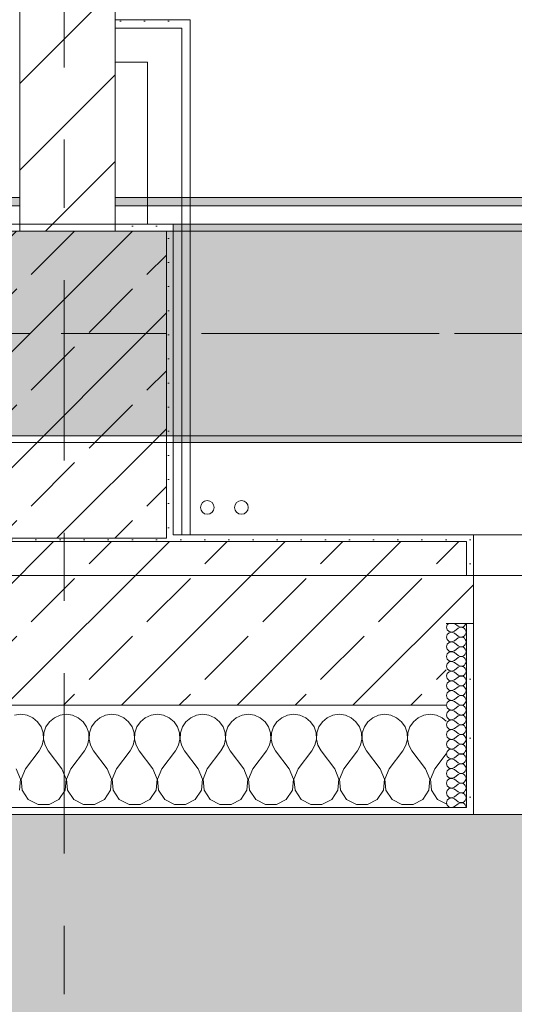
# Model space of a CAD drawing. Header units: metres. Extents: x -3.6 to 84.5, y -11 to 16.8.
# Tile 311 of 361: x 58.1 to 58.8, y -0.4 to 1. Entities that reach past the tile are written whole.
import ezdxf

# ---------------------------------------------------------------- set-up
doc = ezdxf.new("R2010")
doc.units = ezdxf.units.M
doc.header["$MEASUREMENT"] = 0
for name, pattern in [('Achse', [0.2, 0.1, -0.05, 0, -0.05]), ('Strichlinie doppelt', [0.546806, 0.264583, -0.105833, 0.070556, -0.105833]), ('Wipeout_Contour', [1, 0, -1])]:
    doc.linetypes.add(name, pattern=pattern)
for name, color, linetype in [('302 - Elemente.Schraffur', 7, 'Continuous'), ('451 - Universal.Achsen Raster', 7, 'Continuous'), ('604 - Struktur.Wand Aussen', 7, 'Continuous'), ('605 - Struktur.Wand Innen', 7, 'Continuous'), ('607 - Struktur.Stütze', 7, 'Continuous'), ('608 - Struktur.Träger', 7, 'Continuous'), ('801 - HKLSE.Heizung_ Klima_ Lüftung', 7, 'Continuous'), ('Neubau_606 - Struktur.Wand Innen Ausbau', 7, 'Continuous'), ('Neubau_653 - Abdeckung.TB Verkofferung', 7, 'Continuous')]:
    doc.layers.add(name, color=color, linetype=linetype)
pattern_1 = [(45, (0, 0), (-0.01767767, 0.01767767), [0, -0.025])]
pattern_2 = [(45, (0, 0), (-0.08485281, 0.08485281), []), (45, (-0.04243, 0.04243), (-0.08485281, 0.08485281), [0.09, -0.03])]
pattern_3 = [(0, (0, 0), (0, 0.08660254), [0, -0.05]), (0, (0.025, 0.0433), (0, 0.08660254), [0, -0.05])]

# ---------------------------------------------------------------- blocks, each defined once
blk = doc.blocks.new('*X90')
at = {"layer": '604 - Struktur.Wand Aussen', "color": 7, "linetype": 'Continuous', "lineweight": 5}
for p, q in [((58.0667, -0.0083), (58.0576, -0.0096)), ((58.0758, -0.0096), (58.0667, -0.0083)), ((58.0842, -0.0133), (58.0758, -0.0096)), ((58.0913, -0.0192), (58.0842, -0.0133)), ((58.1158, -0.0133), (58.1087, -0.0192)), ((58.1242, -0.0096), (58.1158, -0.0133)), ((58.1333, -0.0083), (58.1242, -0.0096)), ((58.1424, -0.0096), (58.1333, -0.0083)), ((58.1509, -0.0133), (58.1424, -0.0096)), ((58.1579, -0.0192), (58.1509, -0.0133)), ((58.1825, -0.0133), (58.1754, -0.0192)), ((58.1909, -0.0096), (58.1825, -0.0133)), ((58.2, -0.0083), (58.1909, -0.0096)), ((58.2091, -0.0096), (58.2, -0.0083)), ((58.2175, -0.0133), (58.2091, -0.0096)), ((58.2246, -0.0192), (58.2175, -0.0133)), ((58.2491, -0.0133), (58.2421, -0.0192)), ((58.2576, -0.0096), (58.2491, -0.0133)), ((58.2667, -0.0083), (58.2576, -0.0096)), ((58.2758, -0.0096), (58.2667, -0.0083)), ((58.2842, -0.0133), (58.2758, -0.0096)), ((58.2913, -0.0192), (58.2842, -0.0133)), ((58.3158, -0.0133), (58.3087, -0.0192)), ((58.3242, -0.0096), (58.3158, -0.0133)), ((58.3333, -0.0083), (58.3242, -0.0096)), ((58.3424, -0.0096), (58.3333, -0.0083)), ((58.3509, -0.0133), (58.3424, -0.0096)), ((58.3579, -0.0192), (58.3509, -0.0133)), ((58.3825, -0.0133), (58.3754, -0.0192)), ((58.3909, -0.0096), (58.3825, -0.0133)), ((58.4, -0.0083), (58.3909, -0.0096)), ((58.4091, -0.0096), (58.4, -0.0083)), ((58.4175, -0.0133), (58.4091, -0.0096)), ((58.4246, -0.0192), (58.4175, -0.0133)), ((58.4491, -0.0133), (58.4421, -0.0192)), ((58.4576, -0.0096), (58.4491, -0.0133)), ((58.4667, -0.0083), (58.4576, -0.0096)), ((58.4758, -0.0096), (58.4667, -0.0083)), ((58.4842, -0.0133), (58.4758, -0.0096)), ((58.4913, -0.0192), (58.4842, -0.0133)), ((58.5158, -0.0133), (58.5087, -0.0192)), ((58.5242, -0.0096), (58.5158, -0.0133)), ((58.5333, -0.0083), (58.5242, -0.0096)), ((58.5424, -0.0096), (58.5333, -0.0083)), ((58.5509, -0.0133), (58.5424, -0.0096)), ((58.5579, -0.0192), (58.5509, -0.0133)), ((58.5825, -0.0133), (58.5754, -0.0192)), ((58.5909, -0.0096), (58.5825, -0.0133)), ((58.6, -0.0083), (58.5909, -0.0096)), ((58.6091, -0.0096), (58.6, -0.0083)), ((58.6175, -0.0133), (58.6091, -0.0096)), ((58.6246, -0.0192), (58.6175, -0.0133)), ((58.6491, -0.0133), (58.6421, -0.0192)), ((58.6576, -0.0096), (58.6491, -0.0133)), ((58.6667, -0.0083), (58.6576, -0.0096)), ((58.6758, -0.0096), (58.6667, -0.0083)), ((58.6842, -0.0133), (58.6758, -0.0096)), ((58.69, -0.0181), (58.6842, -0.0133)), ((58.0965, -0.0268), (58.0913, -0.0192)), ((58.0994, -0.0355), (58.0965, -0.0268)), ((58.1035, -0.0268), (58.1006, -0.0355)), ((58.1087, -0.0192), (58.1035, -0.0268)), ((58.1631, -0.0268), (58.1579, -0.0192)), ((58.1661, -0.0355), (58.1631, -0.0268)), ((58.1702, -0.0268), (58.1672, -0.0355)), ((58.1754, -0.0192), (58.1702, -0.0268)), ((58.2298, -0.0268), (58.2246, -0.0192)), ((58.2328, -0.0355), (58.2298, -0.0268)), ((58.2369, -0.0268), (58.2339, -0.0355)), ((58.2421, -0.0192), (58.2369, -0.0268)), ((58.2965, -0.0268), (58.2913, -0.0192)), ((58.2994, -0.0355), (58.2965, -0.0268)), ((58.3035, -0.0268), (58.3006, -0.0355)), ((58.3087, -0.0192), (58.3035, -0.0268)), ((58.3631, -0.0268), (58.3579, -0.0192)), ((58.3661, -0.0355), (58.3631, -0.0268)), ((58.3702, -0.0268), (58.3672, -0.0355)), ((58.3754, -0.0192), (58.3702, -0.0268)), ((58.4298, -0.0268), (58.4246, -0.0192)), ((58.4328, -0.0355), (58.4298, -0.0268)), ((58.4369, -0.0268), (58.4339, -0.0355)), ((58.4421, -0.0192), (58.4369, -0.0268)), ((58.4965, -0.0268), (58.4913, -0.0192)), ((58.4994, -0.0355), (58.4965, -0.0268)), ((58.5035, -0.0268), (58.5006, -0.0355)), ((58.5087, -0.0192), (58.5035, -0.0268)), ((58.5631, -0.0268), (58.5579, -0.0192)), ((58.5661, -0.0355), (58.5631, -0.0268)), ((58.5702, -0.0268), (58.5672, -0.0355)), ((58.5754, -0.0192), (58.5702, -0.0268)), ((58.6298, -0.0268), (58.6246, -0.0192)), ((58.6328, -0.0355), (58.6298, -0.0268)), ((58.6369, -0.0268), (58.6339, -0.0355)), ((58.6421, -0.0192), (58.6369, -0.0268)), ((58.0999, -0.0447), (58.0994, -0.0355)), ((58.1006, -0.0355), (58.1001, -0.0447)), ((58.1665, -0.0447), (58.1661, -0.0355)), ((58.1672, -0.0355), (58.1668, -0.0447)), ((58.2332, -0.0447), (58.2328, -0.0355)), ((58.2339, -0.0355), (58.2335, -0.0447)), ((58.2999, -0.0447), (58.2994, -0.0355)), ((58.3006, -0.0355), (58.3001, -0.0447)), ((58.3665, -0.0447), (58.3661, -0.0355)), ((58.3672, -0.0355), (58.3668, -0.0447)), ((58.4332, -0.0447), (58.4328, -0.0355)), ((58.4339, -0.0355), (58.4335, -0.0447)), ((58.4999, -0.0447), (58.4994, -0.0355)), ((58.5006, -0.0355), (58.5001, -0.0447)), ((58.5665, -0.0447), (58.5661, -0.0355)), ((58.5672, -0.0355), (58.5668, -0.0447)), ((58.6332, -0.0447), (58.6328, -0.0355)), ((58.6339, -0.0355), (58.6335, -0.0447)), ((58.0933, -0.0617), (58.0978, -0.0536)), ((58.0978, -0.0536), (58.0999, -0.0447)), ((58.1001, -0.0447), (58.1022, -0.0536)), ((58.1022, -0.0536), (58.1067, -0.0617)), ((58.16, -0.0617), (58.1645, -0.0536)), ((58.1645, -0.0536), (58.1665, -0.0447)), ((58.1668, -0.0447), (58.1689, -0.0536)), ((58.1689, -0.0536), (58.1733, -0.0617)), ((58.2267, -0.0617), (58.2311, -0.0536)), ((58.2311, -0.0536), (58.2332, -0.0447)), ((58.2335, -0.0447), (58.2355, -0.0536)), ((58.2355, -0.0536), (58.24, -0.0617)), ((58.2933, -0.0617), (58.2978, -0.0536)), ((58.2978, -0.0536), (58.2999, -0.0447)), ((58.3001, -0.0447), (58.3022, -0.0536)), ((58.3022, -0.0536), (58.3067, -0.0617)), ((58.36, -0.0617), (58.3645, -0.0536)), ((58.3645, -0.0536), (58.3665, -0.0447)), ((58.3668, -0.0447), (58.3689, -0.0536)), ((58.3689, -0.0536), (58.3733, -0.0617)), ((58.4267, -0.0617), (58.4311, -0.0536)), ((58.4311, -0.0536), (58.4332, -0.0447)), ((58.4335, -0.0447), (58.4355, -0.0536)), ((58.4355, -0.0536), (58.44, -0.0617)), ((58.4933, -0.0617), (58.4978, -0.0536)), ((58.4978, -0.0536), (58.4999, -0.0447)), ((58.5001, -0.0447), (58.5022, -0.0536)), ((58.5022, -0.0536), (58.5067, -0.0617)), ((58.56, -0.0617), (58.5645, -0.0536)), ((58.5645, -0.0536), (58.5665, -0.0447)), ((58.5668, -0.0447), (58.5689, -0.0536)), ((58.5689, -0.0536), (58.5733, -0.0617)), ((58.6267, -0.0617), (58.6311, -0.0536)), ((58.6311, -0.0536), (58.6332, -0.0447)), ((58.6335, -0.0447), (58.6355, -0.0536)), ((58.6355, -0.0536), (58.64, -0.0617)), ((58.0733, -0.0883), (58.0933, -0.0617)), ((58.1267, -0.0883), (58.1067, -0.0617)), ((58.14, -0.0883), (58.16, -0.0617)), ((58.1933, -0.0883), (58.1733, -0.0617)), ((58.2067, -0.0883), (58.2267, -0.0617)), ((58.26, -0.0883), (58.24, -0.0617)), ((58.2733, -0.0883), (58.2933, -0.0617)), ((58.3267, -0.0883), (58.3067, -0.0617)), ((58.34, -0.0883), (58.36, -0.0617)), ((58.3933, -0.0883), (58.3733, -0.0617)), ((58.4067, -0.0883), (58.4267, -0.0617)), ((58.46, -0.0883), (58.44, -0.0617)), ((58.4733, -0.0883), (58.4933, -0.0617)), ((58.5267, -0.0883), (58.5067, -0.0617)), ((58.54, -0.0883), (58.56, -0.0617)), ((58.5933, -0.0883), (58.5733, -0.0617)), ((58.6067, -0.0883), (58.6267, -0.0617)), ((58.66, -0.0883), (58.64, -0.0617)), ((58.6733, -0.0883), (58.69, -0.0661)), ((58.0663, -0.1033), (58.06, -0.0883)), ((58.0733, -0.0883), (58.067, -0.1033)), ((58.133, -0.1033), (58.1267, -0.0883)), ((58.14, -0.0883), (58.1337, -0.1033)), ((58.1996, -0.1033), (58.1933, -0.0883)), ((58.2067, -0.0883), (58.2004, -0.1033)), ((58.2663, -0.1033), (58.26, -0.0883)), ((58.2733, -0.0883), (58.267, -0.1033)), ((58.333, -0.1033), (58.3267, -0.0883)), ((58.34, -0.0883), (58.3337, -0.1033)), ((58.3996, -0.1033), (58.3933, -0.0883)), ((58.4067, -0.0883), (58.4004, -0.1033)), ((58.4663, -0.1033), (58.46, -0.0883)), ((58.4733, -0.0883), (58.467, -0.1033)), ((58.533, -0.1033), (58.5267, -0.0883)), ((58.54, -0.0883), (58.5337, -0.1033)), ((58.5996, -0.1033), (58.5933, -0.0883)), ((58.6067, -0.0883), (58.6004, -0.1033)), ((58.6663, -0.1033), (58.66, -0.0883)), ((58.6733, -0.0883), (58.667, -0.1033)), ((58.0648, -0.1195), (58.0663, -0.1033)), ((58.067, -0.1033), (58.0686, -0.1195)), ((58.1314, -0.1195), (58.133, -0.1033)), ((58.1337, -0.1033), (58.1352, -0.1195)), ((58.1981, -0.1195), (58.1996, -0.1033)), ((58.2004, -0.1033), (58.2019, -0.1195)), ((58.2648, -0.1195), (58.2663, -0.1033)), ((58.267, -0.1033), (58.2686, -0.1195)), ((58.3314, -0.1195), (58.333, -0.1033)), ((58.3337, -0.1033), (58.3352, -0.1195)), ((58.3981, -0.1195), (58.3996, -0.1033)), ((58.4004, -0.1033), (58.4019, -0.1195)), ((58.4648, -0.1195), (58.4663, -0.1033)), ((58.467, -0.1033), (58.4686, -0.1195)), ((58.5314, -0.1195), (58.533, -0.1033)), ((58.5337, -0.1033), (58.5352, -0.1195)), ((58.5981, -0.1195), (58.5996, -0.1033)), ((58.6004, -0.1033), (58.6019, -0.1195)), ((58.6648, -0.1195), (58.6663, -0.1033)), ((58.667, -0.1033), (58.6686, -0.1195)), ((58.0686, -0.1195), (58.0776, -0.133)), ((58.1224, -0.133), (58.1314, -0.1195)), ((58.1352, -0.1195), (58.1442, -0.133)), ((58.1891, -0.133), (58.1981, -0.1195)), ((58.2019, -0.1195), (58.2109, -0.133)), ((58.2558, -0.133), (58.2648, -0.1195)), ((58.2686, -0.1195), (58.2776, -0.133)), ((58.3224, -0.133), (58.3314, -0.1195)), ((58.3352, -0.1195), (58.3442, -0.133)), ((58.3891, -0.133), (58.3981, -0.1195)), ((58.4019, -0.1195), (58.4109, -0.133)), ((58.4558, -0.133), (58.4648, -0.1195)), ((58.4686, -0.1195), (58.4776, -0.133)), ((58.5224, -0.133), (58.5314, -0.1195)), ((58.5352, -0.1195), (58.5442, -0.133)), ((58.5891, -0.133), (58.5981, -0.1195)), ((58.6019, -0.1195), (58.6109, -0.133)), ((58.6558, -0.133), (58.6648, -0.1195)), ((58.6686, -0.1195), (58.6776, -0.133)), ((58.0776, -0.133), (58.0919, -0.1407)), ((58.0919, -0.1407), (58.1081, -0.1407)), ((58.1081, -0.1407), (58.1224, -0.133)), ((58.1442, -0.133), (58.1585, -0.1407)), ((58.1585, -0.1407), (58.1748, -0.1407)), ((58.1748, -0.1407), (58.1891, -0.133)), ((58.2109, -0.133), (58.2252, -0.1407)), ((58.2252, -0.1407), (58.2415, -0.1407)), ((58.2415, -0.1407), (58.2558, -0.133)), ((58.2776, -0.133), (58.2919, -0.1407)), ((58.2919, -0.1407), (58.3081, -0.1407)), ((58.3081, -0.1407), (58.3224, -0.133)), ((58.3442, -0.133), (58.3585, -0.1407)), ((58.3585, -0.1407), (58.3748, -0.1407)), ((58.3748, -0.1407), (58.3891, -0.133)), ((58.4109, -0.133), (58.4252, -0.1407)), ((58.4252, -0.1407), (58.4415, -0.1407)), ((58.4415, -0.1407), (58.4558, -0.133)), ((58.4776, -0.133), (58.4919, -0.1407)), ((58.4919, -0.1407), (58.5081, -0.1407)), ((58.5081, -0.1407), (58.5224, -0.133)), ((58.5442, -0.133), (58.5585, -0.1407)), ((58.5585, -0.1407), (58.5748, -0.1407)), ((58.5748, -0.1407), (58.5891, -0.133)), ((58.6109, -0.133), (58.6252, -0.1407)), ((58.6252, -0.1407), (58.6415, -0.1407)), ((58.6415, -0.1407), (58.6558, -0.133)), ((58.6776, -0.133), (58.69, -0.1397))]:
    blk.add_line(p, q, dxfattribs=at)
blk = doc.blocks.new('*X117')
at = {"layer": '604 - Struktur.Wand Aussen', "color": 7, "linetype": 'Continuous', "lineweight": 5}
for p, q in [((58.6918, 0.123), (58.6907, 0.1193)), ((58.6907, 0.1193), (58.6918, 0.1155)), ((58.6939, 0.125), (58.6918, 0.123)), ((58.6918, 0.1155), (58.6947, 0.1129)), ((58.7021, 0.125), (58.7079, 0.1207)), ((58.7021, 0.1136), (58.7079, 0.1179)), ((58.7079, 0.1207), (58.7096, 0.1198)), ((58.7096, 0.1188), (58.7079, 0.1179)), ((58.7096, 0.1198), (58.7115, 0.1193)), ((58.7115, 0.1193), (58.7096, 0.1188)), ((58.7115, 0.1193), (58.7135, 0.1194)), ((58.7135, 0.1192), (58.7115, 0.1193)), ((58.7135, 0.1194), (58.7153, 0.12)), ((58.7153, 0.1185), (58.7135, 0.1192)), ((58.7153, 0.12), (58.717, 0.1212)), ((58.717, 0.1174), (58.7153, 0.1185)), ((58.717, 0.1212), (58.7182, 0.1227)), ((58.7182, 0.1159), (58.717, 0.1174)), ((58.7182, 0.1227), (58.719, 0.1245)), ((58.719, 0.1141), (58.7182, 0.1159)), ((58.719, 0.1245), (58.7191, 0.125)), ((58.6918, 0.1088), (58.6907, 0.105)), ((58.6907, 0.105), (58.6918, 0.1012)), ((58.6947, 0.1114), (58.6918, 0.1088)), ((58.6918, 0.1012), (58.6947, 0.0986)), ((58.6947, 0.1129), (58.6985, 0.1122)), ((58.6985, 0.1121), (58.6947, 0.1114)), ((58.6985, 0.1122), (58.7021, 0.1136)), ((58.7021, 0.1107), (58.6985, 0.1121)), ((58.7021, 0.1107), (58.7079, 0.1064)), ((58.7021, 0.0993), (58.7079, 0.1036)), ((58.7079, 0.1064), (58.7096, 0.1055)), ((58.7096, 0.1045), (58.7079, 0.1036)), ((58.7096, 0.1055), (58.7115, 0.105)), ((58.7115, 0.105), (58.7096, 0.1045)), ((58.7115, 0.105), (58.7135, 0.1051)), ((58.7135, 0.1049), (58.7115, 0.105)), ((58.7135, 0.1051), (58.7153, 0.1058)), ((58.7153, 0.1042), (58.7135, 0.1049)), ((58.7153, 0.1058), (58.717, 0.1069)), ((58.717, 0.1031), (58.7153, 0.1042)), ((58.717, 0.1069), (58.7182, 0.1084)), ((58.7182, 0.1016), (58.717, 0.1031)), ((58.7182, 0.1084), (58.719, 0.1102)), ((58.719, 0.0998), (58.7182, 0.1016)), ((58.7193, 0.1121), (58.719, 0.1141)), ((58.719, 0.1102), (58.7193, 0.1121)), ((58.6918, 0.0945), (58.6907, 0.0907)), ((58.6907, 0.0907), (58.6918, 0.087)), ((58.6947, 0.0971), (58.6918, 0.0945)), ((58.6918, 0.087), (58.6947, 0.0843)), ((58.6947, 0.0986), (58.6985, 0.0979)), ((58.6985, 0.0978), (58.6947, 0.0971)), ((58.6985, 0.0979), (58.7021, 0.0993)), ((58.7021, 0.0964), (58.6985, 0.0978)), ((58.7021, 0.0964), (58.7079, 0.0921)), ((58.7021, 0.085), (58.7079, 0.0893)), ((58.7079, 0.0921), (58.7096, 0.0912)), ((58.7096, 0.0902), (58.7079, 0.0893)), ((58.7096, 0.0912), (58.7115, 0.0907)), ((58.7115, 0.0907), (58.7096, 0.0902)), ((58.7115, 0.0907), (58.7135, 0.0908)), ((58.7135, 0.0906), (58.7115, 0.0907)), ((58.7135, 0.0908), (58.7153, 0.0915)), ((58.7153, 0.09), (58.7135, 0.0906)), ((58.7153, 0.0915), (58.717, 0.0926)), ((58.717, 0.0888), (58.7153, 0.09)), ((58.717, 0.0926), (58.7182, 0.0941)), ((58.7182, 0.0873), (58.717, 0.0888)), ((58.7182, 0.0941), (58.719, 0.0959)), ((58.719, 0.0855), (58.7182, 0.0873)), ((58.7193, 0.0979), (58.719, 0.0998)), ((58.719, 0.0959), (58.7193, 0.0979)), ((58.6918, 0.0802), (58.6907, 0.0764)), ((58.6907, 0.0764), (58.6918, 0.0727)), ((58.6947, 0.0828), (58.6918, 0.0802)), ((58.6918, 0.0727), (58.6947, 0.07)), ((58.6947, 0.0843), (58.6985, 0.0836)), ((58.6985, 0.0835), (58.6947, 0.0828)), ((58.6985, 0.0836), (58.7021, 0.085)), ((58.7021, 0.0821), (58.6985, 0.0835)), ((58.7021, 0.0821), (58.7079, 0.0779)), ((58.7021, 0.0707), (58.7079, 0.075)), ((58.7079, 0.0779), (58.7096, 0.0769)), ((58.7096, 0.076), (58.7079, 0.075)), ((58.7096, 0.0769), (58.7115, 0.0765)), ((58.7115, 0.0764), (58.7096, 0.076)), ((58.7115, 0.0765), (58.7135, 0.0766)), ((58.7135, 0.0763), (58.7115, 0.0764)), ((58.7135, 0.0766), (58.7153, 0.0772)), ((58.7153, 0.0757), (58.7135, 0.0763)), ((58.7153, 0.0772), (58.717, 0.0783)), ((58.717, 0.0746), (58.7153, 0.0757)), ((58.717, 0.0783), (58.7182, 0.0798)), ((58.7182, 0.073), (58.717, 0.0746)), ((58.7182, 0.0798), (58.719, 0.0816)), ((58.719, 0.0712), (58.7182, 0.073)), ((58.7193, 0.0836), (58.719, 0.0855)), ((58.719, 0.0816), (58.7193, 0.0836)), ((58.6918, 0.0659), (58.6907, 0.0621)), ((58.6907, 0.0621), (58.6918, 0.0584)), ((58.6947, 0.0685), (58.6918, 0.0659)), ((58.6918, 0.0584), (58.6947, 0.0558)), ((58.6947, 0.07), (58.6985, 0.0693)), ((58.6985, 0.0693), (58.6947, 0.0685)), ((58.6985, 0.0693), (58.7021, 0.0707)), ((58.7021, 0.0679), (58.6985, 0.0693)), ((58.7021, 0.0679), (58.7079, 0.0636)), ((58.7021, 0.0564), (58.7079, 0.0607)), ((58.7079, 0.0636), (58.7096, 0.0626)), ((58.7096, 0.0617), (58.7079, 0.0607)), ((58.7096, 0.0626), (58.7115, 0.0622)), ((58.7115, 0.0621), (58.7096, 0.0617)), ((58.7115, 0.0622), (58.7135, 0.0623)), ((58.7135, 0.062), (58.7115, 0.0621)), ((58.7135, 0.0623), (58.7153, 0.0629)), ((58.7153, 0.0614), (58.7135, 0.062)), ((58.7153, 0.0629), (58.717, 0.064)), ((58.717, 0.0603), (58.7153, 0.0614)), ((58.717, 0.064), (58.7182, 0.0655)), ((58.7182, 0.0588), (58.717, 0.0603)), ((58.7182, 0.0655), (58.719, 0.0673)), ((58.719, 0.057), (58.7182, 0.0588)), ((58.7193, 0.0693), (58.719, 0.0712)), ((58.719, 0.0673), (58.7193, 0.0693)), ((58.6918, 0.0516), (58.6907, 0.0479)), ((58.6907, 0.0479), (58.6918, 0.0441)), ((58.6947, 0.0542), (58.6918, 0.0516)), ((58.6918, 0.0441), (58.6947, 0.0415)), ((58.6947, 0.0558), (58.6985, 0.055)), ((58.6985, 0.055), (58.6947, 0.0542)), ((58.6985, 0.055), (58.7021, 0.0564)), ((58.7021, 0.0536), (58.6985, 0.055)), ((58.7021, 0.0536), (58.7079, 0.0493)), ((58.7021, 0.0421), (58.7079, 0.0464)), ((58.7079, 0.0493), (58.7096, 0.0483)), ((58.7096, 0.0474), (58.7079, 0.0464)), ((58.7096, 0.0483), (58.7115, 0.0479)), ((58.7115, 0.0478), (58.7096, 0.0474)), ((58.7115, 0.0479), (58.7135, 0.048)), ((58.7135, 0.0477), (58.7115, 0.0478)), ((58.7135, 0.048), (58.7153, 0.0486)), ((58.7153, 0.0471), (58.7135, 0.0477)), ((58.7153, 0.0486), (58.717, 0.0497)), ((58.717, 0.046), (58.7153, 0.0471)), ((58.717, 0.0497), (58.7182, 0.0512)), ((58.7182, 0.0445), (58.717, 0.046)), ((58.7182, 0.0512), (58.719, 0.053)), ((58.719, 0.0427), (58.7182, 0.0445)), ((58.7193, 0.055), (58.719, 0.057)), ((58.719, 0.053), (58.7193, 0.055)), ((58.6918, 0.0373), (58.6907, 0.0336)), ((58.6907, 0.0336), (58.6918, 0.0298)), ((58.6947, 0.04), (58.6918, 0.0373)), ((58.6918, 0.0298), (58.6947, 0.0272)), ((58.6947, 0.0415), (58.6985, 0.0407)), ((58.6985, 0.0407), (58.6947, 0.04)), ((58.6985, 0.0407), (58.7021, 0.0421)), ((58.7021, 0.0393), (58.6985, 0.0407)), ((58.7021, 0.0393), (58.7079, 0.035)), ((58.7021, 0.0279), (58.7079, 0.0321)), ((58.7079, 0.035), (58.7096, 0.034)), ((58.7096, 0.0331), (58.7079, 0.0321)), ((58.7096, 0.034), (58.7115, 0.0336)), ((58.7115, 0.0335), (58.7096, 0.0331)), ((58.7115, 0.0336), (58.7135, 0.0337)), ((58.7135, 0.0334), (58.7115, 0.0335)), ((58.7135, 0.0337), (58.7153, 0.0343)), ((58.7153, 0.0328), (58.7135, 0.0334)), ((58.7153, 0.0343), (58.717, 0.0354)), ((58.717, 0.0317), (58.7153, 0.0328)), ((58.717, 0.0354), (58.7182, 0.037)), ((58.7182, 0.0302), (58.717, 0.0317)), ((58.7182, 0.037), (58.719, 0.0388)), ((58.719, 0.0284), (58.7182, 0.0302)), ((58.7193, 0.0407), (58.719, 0.0427)), ((58.719, 0.0388), (58.7193, 0.0407)), ((58.6918, 0.023), (58.6907, 0.0193)), ((58.6907, 0.0193), (58.6918, 0.0155)), ((58.6947, 0.0257), (58.6918, 0.023)), ((58.6918, 0.0155), (58.6947, 0.0129)), ((58.6947, 0.0272), (58.6985, 0.0265)), ((58.6985, 0.0264), (58.6947, 0.0257)), ((58.6985, 0.0265), (58.7021, 0.0279)), ((58.7021, 0.025), (58.6985, 0.0264)), ((58.7021, 0.025), (58.7079, 0.0207)), ((58.7021, 0.0136), (58.7079, 0.0179)), ((58.7079, 0.0207), (58.7096, 0.0198)), ((58.7096, 0.0188), (58.7079, 0.0179)), ((58.7096, 0.0198), (58.7115, 0.0193)), ((58.7115, 0.0193), (58.7096, 0.0188)), ((58.7115, 0.0193), (58.7135, 0.0194)), ((58.7135, 0.0192), (58.7115, 0.0193)), ((58.7135, 0.0194), (58.7153, 0.02)), ((58.7153, 0.0185), (58.7135, 0.0192)), ((58.7153, 0.02), (58.717, 0.0212)), ((58.717, 0.0174), (58.7153, 0.0185)), ((58.717, 0.0212), (58.7182, 0.0227)), ((58.7182, 0.0159), (58.717, 0.0174)), ((58.7182, 0.0227), (58.719, 0.0245)), ((58.719, 0.0141), (58.7182, 0.0159)), ((58.7193, 0.0264), (58.719, 0.0284)), ((58.719, 0.0245), (58.7193, 0.0264)), ((58.6918, 0.0088), (58.6907, 0.005)), ((58.6907, 0.005), (58.6918, 0.0012)), ((58.6947, 0.0114), (58.6918, 0.0088)), ((58.6918, 0.0012), (58.6947, -0.0014)), ((58.6947, 0.0129), (58.6985, 0.0122)), ((58.6985, 0.0121), (58.6947, 0.0114)), ((58.6985, 0.0122), (58.7021, 0.0136)), ((58.7021, 0.0107), (58.6985, 0.0121)), ((58.7021, 0.0107), (58.7079, 0.0064)), ((58.7021, -0.0007), (58.7079, 0.0036)), ((58.7079, 0.0064), (58.7096, 0.0055)), ((58.7096, 0.0045), (58.7079, 0.0036)), ((58.7096, 0.0055), (58.7115, 0.005)), ((58.7115, 0.005), (58.7096, 0.0045)), ((58.7115, 0.005), (58.7135, 0.0051)), ((58.7135, 0.0049), (58.7115, 0.005)), ((58.7135, 0.0051), (58.7153, 0.0058)), ((58.7153, 0.0042), (58.7135, 0.0049)), ((58.7153, 0.0058), (58.717, 0.0069)), ((58.717, 0.0031), (58.7153, 0.0042)), ((58.717, 0.0069), (58.7182, 0.0084)), ((58.7182, 0.0016), (58.717, 0.0031)), ((58.7182, 0.0084), (58.719, 0.0102)), ((58.719, -0.0002), (58.7182, 0.0016)), ((58.7193, 0.0121), (58.719, 0.0141)), ((58.719, 0.0102), (58.7193, 0.0121)), ((58.6918, -0.0055), (58.6907, -0.0093)), ((58.6907, -0.0093), (58.6918, -0.013)), ((58.6947, -0.0029), (58.6918, -0.0055)), ((58.6918, -0.013), (58.6947, -0.0157)), ((58.6947, -0.0014), (58.6985, -0.0021)), ((58.6985, -0.0022), (58.6947, -0.0029)), ((58.6985, -0.0021), (58.7021, -0.0007)), ((58.7021, -0.0036), (58.6985, -0.0022)), ((58.7021, -0.0036), (58.7079, -0.0079)), ((58.7021, -0.015), (58.7079, -0.0107)), ((58.7079, -0.0079), (58.7096, -0.0088)), ((58.7096, -0.0098), (58.7079, -0.0107)), ((58.7096, -0.0088), (58.7115, -0.0093)), ((58.7115, -0.0093), (58.7096, -0.0098)), ((58.7115, -0.0093), (58.7135, -0.0092)), ((58.7135, -0.0094), (58.7115, -0.0093)), ((58.7135, -0.0092), (58.7153, -0.0085)), ((58.7153, -0.01), (58.7135, -0.0094)), ((58.7153, -0.0085), (58.717, -0.0074)), ((58.717, -0.0112), (58.7153, -0.01)), ((58.717, -0.0074), (58.7182, -0.0059)), ((58.7182, -0.0127), (58.717, -0.0112)), ((58.7182, -0.0059), (58.719, -0.0041)), ((58.719, -0.0145), (58.7182, -0.0127)), ((58.7193, -0.0021), (58.719, -0.0002)), ((58.719, -0.0041), (58.7193, -0.0021)), ((58.6918, -0.0198), (58.6907, -0.0236)), ((58.6907, -0.0236), (58.6918, -0.0273)), ((58.6947, -0.0172), (58.6918, -0.0198)), ((58.6918, -0.0273), (58.6947, -0.03)), ((58.6947, -0.0157), (58.6985, -0.0164)), ((58.6985, -0.0165), (58.6947, -0.0172)), ((58.6985, -0.0164), (58.7021, -0.015)), ((58.7021, -0.0179), (58.6985, -0.0165)), ((58.7021, -0.0179), (58.7079, -0.0221)), ((58.7021, -0.0293), (58.7079, -0.025)), ((58.7079, -0.0221), (58.7096, -0.0231)), ((58.7096, -0.024), (58.7079, -0.025)), ((58.7096, -0.0231), (58.7115, -0.0235)), ((58.7115, -0.0236), (58.7096, -0.024)), ((58.7115, -0.0235), (58.7135, -0.0234)), ((58.7135, -0.0237), (58.7115, -0.0236)), ((58.7135, -0.0234), (58.7153, -0.0228)), ((58.7153, -0.0243), (58.7135, -0.0237)), ((58.7153, -0.0228), (58.717, -0.0217)), ((58.717, -0.0254), (58.7153, -0.0243)), ((58.717, -0.0217), (58.7182, -0.0202)), ((58.7182, -0.027), (58.717, -0.0254)), ((58.7182, -0.0202), (58.719, -0.0184)), ((58.719, -0.0288), (58.7182, -0.027)), ((58.7193, -0.0164), (58.719, -0.0145)), ((58.719, -0.0184), (58.7193, -0.0164)), ((58.7193, -0.0307), (58.719, -0.0288)), ((58.6918, -0.0341), (58.6907, -0.0379)), ((58.6907, -0.0379), (58.6918, -0.0416)), ((58.6947, -0.0315), (58.6918, -0.0341)), ((58.6918, -0.0416), (58.6947, -0.0442)), ((58.6947, -0.03), (58.6985, -0.0307)), ((58.6985, -0.0307), (58.6947, -0.0315)), ((58.6985, -0.0307), (58.7021, -0.0293)), ((58.7021, -0.0321), (58.6985, -0.0307)), ((58.7021, -0.0321), (58.7079, -0.0364)), ((58.7021, -0.0436), (58.7079, -0.0393)), ((58.7079, -0.0364), (58.7096, -0.0374)), ((58.7096, -0.0383), (58.7079, -0.0393)), ((58.7096, -0.0374), (58.7115, -0.0378)), ((58.7115, -0.0379), (58.7096, -0.0383)), ((58.7115, -0.0378), (58.7135, -0.0377)), ((58.7135, -0.038), (58.7115, -0.0379)), ((58.7135, -0.0377), (58.7153, -0.0371)), ((58.7153, -0.0386), (58.7135, -0.038)), ((58.7153, -0.0371), (58.717, -0.036)), ((58.717, -0.0397), (58.7153, -0.0386)), ((58.717, -0.036), (58.7182, -0.0345)), ((58.7182, -0.0412), (58.717, -0.0397)), ((58.7182, -0.0345), (58.719, -0.0327)), ((58.719, -0.043), (58.7182, -0.0412)), ((58.719, -0.0327), (58.7193, -0.0307)), ((58.7193, -0.045), (58.719, -0.043)), ((58.6918, -0.0484), (58.6907, -0.0521)), ((58.6907, -0.0521), (58.6918, -0.0559)), ((58.6947, -0.0458), (58.6918, -0.0484)), ((58.6918, -0.0559), (58.6947, -0.0585)), ((58.6947, -0.0442), (58.6985, -0.045)), ((58.6985, -0.045), (58.6947, -0.0458)), ((58.6985, -0.045), (58.7021, -0.0436)), ((58.7021, -0.0464), (58.6985, -0.045)), ((58.7021, -0.0464), (58.7079, -0.0507)), ((58.7021, -0.0579), (58.7079, -0.0536)), ((58.7079, -0.0507), (58.7096, -0.0517)), ((58.7096, -0.0526), (58.7079, -0.0536)), ((58.7096, -0.0517), (58.7115, -0.0521)), ((58.7115, -0.0522), (58.7096, -0.0526)), ((58.7115, -0.0521), (58.7135, -0.052)), ((58.7135, -0.0523), (58.7115, -0.0522)), ((58.7135, -0.052), (58.7153, -0.0514)), ((58.7153, -0.0529), (58.7135, -0.0523)), ((58.7153, -0.0514), (58.717, -0.0503)), ((58.717, -0.054), (58.7153, -0.0529)), ((58.717, -0.0503), (58.7182, -0.0488)), ((58.7182, -0.0555), (58.717, -0.054)), ((58.7182, -0.0488), (58.719, -0.047)), ((58.719, -0.0573), (58.7182, -0.0555)), ((58.719, -0.047), (58.7193, -0.045)), ((58.7193, -0.0593), (58.719, -0.0573)), ((58.6918, -0.0627), (58.6907, -0.0664)), ((58.6907, -0.0664), (58.6918, -0.0702)), ((58.6947, -0.06), (58.6918, -0.0627)), ((58.6918, -0.0702), (58.6947, -0.0728)), ((58.6947, -0.0585), (58.6985, -0.0593)), ((58.6985, -0.0593), (58.6947, -0.06)), ((58.6985, -0.0593), (58.7021, -0.0579)), ((58.7021, -0.0607), (58.6985, -0.0593)), ((58.6985, -0.0735), (58.7021, -0.0721)), ((58.7021, -0.0607), (58.7079, -0.065)), ((58.7021, -0.0721), (58.7079, -0.0679)), ((58.7079, -0.065), (58.7096, -0.066)), ((58.7096, -0.0669), (58.7079, -0.0679)), ((58.7096, -0.066), (58.7115, -0.0664)), ((58.7115, -0.0665), (58.7096, -0.0669)), ((58.7115, -0.0664), (58.7135, -0.0663)), ((58.7135, -0.0666), (58.7115, -0.0665)), ((58.7135, -0.0663), (58.7153, -0.0657)), ((58.7153, -0.0672), (58.7135, -0.0666)), ((58.7153, -0.0657), (58.717, -0.0646)), ((58.717, -0.0683), (58.7153, -0.0672)), ((58.717, -0.0646), (58.7182, -0.063)), ((58.7182, -0.0698), (58.717, -0.0683)), ((58.7182, -0.063), (58.719, -0.0612)), ((58.719, -0.0716), (58.7182, -0.0698)), ((58.719, -0.0612), (58.7193, -0.0593)), ((58.7193, -0.0736), (58.719, -0.0716)), ((58.6918, -0.077), (58.6907, -0.0807)), ((58.6907, -0.0807), (58.6918, -0.0845)), ((58.6947, -0.0743), (58.6918, -0.077)), ((58.6918, -0.0845), (58.6947, -0.0871)), ((58.6947, -0.0728), (58.6985, -0.0735)), ((58.6985, -0.0736), (58.6947, -0.0743)), ((58.7021, -0.075), (58.6985, -0.0736)), ((58.6985, -0.0878), (58.7021, -0.0864)), ((58.7021, -0.075), (58.7079, -0.0793)), ((58.7021, -0.0864), (58.7079, -0.0821)), ((58.7079, -0.0793), (58.7096, -0.0802)), ((58.7096, -0.0812), (58.7079, -0.0821)), ((58.7096, -0.0802), (58.7115, -0.0807)), ((58.7115, -0.0807), (58.7096, -0.0812)), ((58.7115, -0.0807), (58.7135, -0.0806)), ((58.7135, -0.0808), (58.7115, -0.0807)), ((58.7135, -0.0806), (58.7153, -0.08)), ((58.7153, -0.0815), (58.7135, -0.0808)), ((58.7153, -0.08), (58.717, -0.0788)), ((58.717, -0.0826), (58.7153, -0.0815)), ((58.717, -0.0788), (58.7182, -0.0773)), ((58.7182, -0.0841), (58.717, -0.0826)), ((58.7182, -0.0773), (58.719, -0.0755)), ((58.719, -0.0859), (58.7182, -0.0841)), ((58.719, -0.0755), (58.7193, -0.0736)), ((58.7193, -0.0879), (58.719, -0.0859)), ((58.6918, -0.0912), (58.6907, -0.095)), ((58.6907, -0.095), (58.6918, -0.0988)), ((58.6947, -0.0886), (58.6918, -0.0912)), ((58.6918, -0.0988), (58.6947, -0.1014)), ((58.6947, -0.0871), (58.6985, -0.0878)), ((58.6985, -0.0879), (58.6947, -0.0886)), ((58.7021, -0.0893), (58.6985, -0.0879)), ((58.6985, -0.1021), (58.7021, -0.1007)), ((58.7021, -0.0893), (58.7079, -0.0936)), ((58.7021, -0.1007), (58.7079, -0.0964)), ((58.7079, -0.0936), (58.7096, -0.0945)), ((58.7096, -0.0955), (58.7079, -0.0964)), ((58.7096, -0.0945), (58.7115, -0.095)), ((58.7115, -0.095), (58.7096, -0.0955)), ((58.7115, -0.095), (58.7135, -0.0949)), ((58.7135, -0.0951), (58.7115, -0.095)), ((58.7135, -0.0949), (58.7153, -0.0942)), ((58.7153, -0.0958), (58.7135, -0.0951)), ((58.7153, -0.0942), (58.717, -0.0931)), ((58.717, -0.0969), (58.7153, -0.0958)), ((58.717, -0.0931), (58.7182, -0.0916)), ((58.7182, -0.0984), (58.717, -0.0969)), ((58.7182, -0.0916), (58.719, -0.0898)), ((58.719, -0.1002), (58.7182, -0.0984)), ((58.719, -0.0898), (58.7193, -0.0879)), ((58.7193, -0.1021), (58.719, -0.1002)), ((58.6918, -0.1055), (58.6907, -0.1093)), ((58.6907, -0.1093), (58.6918, -0.113)), ((58.6947, -0.1029), (58.6918, -0.1055)), ((58.6918, -0.113), (58.6947, -0.1157)), ((58.6947, -0.1014), (58.6985, -0.1021)), ((58.6985, -0.1022), (58.6947, -0.1029)), ((58.7021, -0.1036), (58.6985, -0.1022)), ((58.6985, -0.1164), (58.7021, -0.115)), ((58.7021, -0.1036), (58.7079, -0.1079)), ((58.7021, -0.115), (58.7079, -0.1107)), ((58.7079, -0.1079), (58.7096, -0.1088)), ((58.7096, -0.1098), (58.7079, -0.1107)), ((58.7096, -0.1088), (58.7115, -0.1093)), ((58.7115, -0.1093), (58.7096, -0.1098)), ((58.7115, -0.1093), (58.7135, -0.1092)), ((58.7135, -0.1094), (58.7115, -0.1093)), ((58.7135, -0.1092), (58.7153, -0.1085)), ((58.7153, -0.11), (58.7135, -0.1094)), ((58.7153, -0.1085), (58.717, -0.1074)), ((58.717, -0.1112), (58.7153, -0.11)), ((58.717, -0.1074), (58.7182, -0.1059)), ((58.7182, -0.1127), (58.717, -0.1112)), ((58.7182, -0.1059), (58.719, -0.1041)), ((58.719, -0.1145), (58.7182, -0.1127)), ((58.719, -0.1041), (58.7193, -0.1021)), ((58.7193, -0.1164), (58.719, -0.1145)), ((58.6918, -0.1198), (58.6907, -0.1236)), ((58.6907, -0.1236), (58.6918, -0.1273)), ((58.6947, -0.1172), (58.6918, -0.1198)), ((58.6918, -0.1273), (58.6947, -0.13)), ((58.6947, -0.1157), (58.6985, -0.1164)), ((58.6985, -0.1165), (58.6947, -0.1172)), ((58.7021, -0.1179), (58.6985, -0.1165)), ((58.6985, -0.1307), (58.7021, -0.1293)), ((58.7021, -0.1179), (58.7079, -0.1221)), ((58.7021, -0.1293), (58.7079, -0.125)), ((58.7079, -0.1221), (58.7096, -0.1231)), ((58.7096, -0.124), (58.7079, -0.125)), ((58.7096, -0.1231), (58.7115, -0.1235)), ((58.7115, -0.1236), (58.7096, -0.124)), ((58.7115, -0.1235), (58.7135, -0.1234)), ((58.7135, -0.1237), (58.7115, -0.1236)), ((58.7135, -0.1234), (58.7153, -0.1228)), ((58.7153, -0.1243), (58.7135, -0.1237)), ((58.7153, -0.1228), (58.717, -0.1217)), ((58.717, -0.1254), (58.7153, -0.1243)), ((58.717, -0.1217), (58.7182, -0.1202)), ((58.7182, -0.127), (58.717, -0.1254)), ((58.7182, -0.1202), (58.719, -0.1184)), ((58.719, -0.1288), (58.7182, -0.127)), ((58.719, -0.1184), (58.7193, -0.1164)), ((58.7193, -0.1307), (58.719, -0.1288)), ((58.6918, -0.1341), (58.6907, -0.1379)), ((58.6907, -0.1379), (58.6918, -0.1416)), ((58.6947, -0.1315), (58.6918, -0.1341)), ((58.6918, -0.1416), (58.6947, -0.1442)), ((58.6947, -0.13), (58.6985, -0.1307)), ((58.6985, -0.1307), (58.6947, -0.1315)), ((58.6947, -0.1442), (58.6985, -0.145)), ((58.7021, -0.1321), (58.6985, -0.1307)), ((58.6985, -0.145), (58.7021, -0.1436)), ((58.7021, -0.1321), (58.7079, -0.1364)), ((58.7021, -0.1436), (58.7079, -0.1393)), ((58.7079, -0.1364), (58.7096, -0.1374)), ((58.7096, -0.1383), (58.7079, -0.1393)), ((58.7096, -0.1374), (58.7115, -0.1378)), ((58.7115, -0.1379), (58.7096, -0.1383)), ((58.7115, -0.1378), (58.7135, -0.1377)), ((58.7135, -0.138), (58.7115, -0.1379)), ((58.7135, -0.1377), (58.7153, -0.1371)), ((58.7153, -0.1386), (58.7135, -0.138)), ((58.7153, -0.1371), (58.717, -0.136)), ((58.717, -0.1397), (58.7153, -0.1386)), ((58.717, -0.136), (58.7182, -0.1345)), ((58.7182, -0.1412), (58.717, -0.1397)), ((58.7182, -0.1345), (58.719, -0.1327)), ((58.719, -0.143), (58.7182, -0.1412)), ((58.719, -0.1327), (58.7193, -0.1307)), ((58.7193, -0.145), (58.719, -0.143))]:
    blk.add_line(p, q, dxfattribs=at)

msp = doc.modelspace()

# ---------------------------------------------------------------- hatches: boundary and pattern name
at = {"layer": '302 - Elemente.Schraffur', "linetype": 'Continuous', "lineweight": 0, "true_color": 0x282828}
msp.add_hatch(color=250, dxfattribs=at).paths.add_polyline_path([(55.22, -3.31), (62.435, -3.31), (62.435, -0.155), (55.22, -0.155)])
at = {"layer": '604 - Struktur.Wand Aussen', "linetype": 'Continuous', "lineweight": 0, "true_color": 0x000000}
h = msp.add_hatch(dxfattribs=at)
h.set_pattern_fill('Gips_0001', color=18, style=0, pattern_type=2)
h.set_pattern_definition(pattern_1)
h.paths.add_polyline_path([(58.29, 0.255), (58.29, 0.245), (58.72, 0.245), (58.72, 0.255)])
h = msp.add_hatch(dxfattribs=at)
h.set_pattern_fill('Gips_0001', color=18, style=0, pattern_type=2)
h.set_pattern_definition(pattern_1)
h.paths.add_polyline_path([(58.72, 0.255), (58.72, 0.195), (58.73, 0.195), (58.73, 0.255)])
h = msp.add_hatch(dxfattribs=at)
h.set_pattern_fill('Beton__Stahlbeton_0001', color=18, style=0, pattern_type=2)
h.set_pattern_definition(pattern_2)
h.paths.add_polyline_path([(57.56, 0.195), (57.55, 0.195), (57.55, 0.125), (57.56, 0.125), (57.59, 0.125), (57.59, 0.005), (58.69, 0.005), (58.69, 0.125), (58.72, 0.125), (58.73, 0.125), (58.73, 0.195), (58.72, 0.195), (58.72, 0.245), (57.56, 0.245)])
h = msp.add_hatch(dxfattribs=at)
h.set_pattern_fill('Verputz_0001', color=18, style=0, pattern_type=2)
h.set_pattern_definition(pattern_3)
h.paths.add_polyline_path([(58.72, -0.155), (58.73, -0.155), (58.73, 0.125), (58.72, 0.125)])
h = msp.add_hatch(dxfattribs=at)
h.set_pattern_fill('Verputz_0001', color=18, style=0, pattern_type=2)
h.set_pattern_definition(pattern_3)
h.paths.add_polyline_path([(57.56, -0.155), (58.72, -0.155), (58.72, -0.145), (57.56, -0.145)])
at = {"layer": '607 - Struktur.Stütze', "linetype": 'Continuous', "lineweight": 0, "true_color": 0x000000}
h = msp.add_hatch(dxfattribs=at)
h.set_pattern_fill('Gips_0001', color=18, style=0, pattern_type=2)
h.set_pattern_definition(pattern_1)
h.paths.add_polyline_path([(58.29, 0.71), (58.205, 0.71), (58.205, 0.7), (58.28, 0.7), (58.28, 0.255), (58.29, 0.255)])
h = msp.add_hatch(dxfattribs=at)
h.set_pattern_fill('Beton__Stahlbeton_0001', color=18, style=0, pattern_type=2)
h.set_pattern_definition(pattern_2)
h.paths.add_polyline_path([(57.98, 0.25), (58.28, 0.25), (58.28, 0.7), (57.98, 0.7)])
h = msp.add_hatch(dxfattribs=at)
h.set_pattern_fill('Gips_0001', color=18, style=0, pattern_type=2)
h.set_pattern_definition(pattern_1)
h.paths.add_polyline_path([(57.97, 0.255), (57.97, 0.245), (58.29, 0.245), (58.29, 0.255), (58.28, 0.255), (58.28, 0.25), (57.98, 0.25), (57.98, 0.255)])
at = {"layer": '608 - Struktur.Träger', "linetype": 'Continuous', "lineweight": 0, "true_color": 0x000000}
h = msp.add_hatch(dxfattribs=at)
h.set_pattern_fill('Gips_0001', color=18, style=0, pattern_type=2)
h.set_pattern_definition(pattern_1)
h.paths.add_polyline_path([(61.57, 0.71), (58.29, 0.71), (58.29, 0.7), (61.57, 0.7)])
h = msp.add_hatch(dxfattribs=at)
h.set_pattern_fill('Gips_0001', color=18, style=0, pattern_type=2)
h.set_pattern_definition(pattern_1)
h.paths.add_polyline_path([(61.57, 0.4), (58.29, 0.4), (58.29, 0.39), (61.57, 0.39)])
at = {"layer": 'Neubau_606 - Struktur.Wand Innen Ausbau', "linetype": 'Continuous', "lineweight": 0, "true_color": 0x000000}
h = msp.add_hatch(dxfattribs=at)
h.set_pattern_fill('Gips_0001', color=18, style=0, pattern_type=2)
h.set_pattern_definition(pattern_1)
h.paths.add_polyline_path([(58.3025, 1.01), (58.3025, 0.9975), (58.315, 1.01)])
h = msp.add_hatch(dxfattribs=at)
h.set_pattern_fill('Gips_0001', color=18, style=0, pattern_type=2)
h.set_pattern_definition(pattern_1)
h.paths.add_polyline_path([(58.3025, 0.9975), (58.315, 0.9975), (58.315, 1.01)])
h = msp.add_hatch(dxfattribs=at)
h.set_pattern_fill('Gips_0001', color=18, style=0, pattern_type=2)
h.set_pattern_definition(pattern_1)
h.paths.add_polyline_path([(58.3025, 0.9975), (58.3025, 0.255), (58.315, 0.255), (58.315, 0.9975)])
at = {"layer": 'Neubau_653 - Abdeckung.TB Verkofferung', "linetype": 'Continuous', "lineweight": 0, "true_color": 0x000000}
h = msp.add_hatch(dxfattribs=at)
h.set_pattern_fill('Gips_0001', color=18, style=0, pattern_type=2)
h.set_pattern_definition(pattern_1)
h.paths.add_polyline_path([(51.115, 0.737), (62.025, 0.737), (62.025, 0.7495), (51.115, 0.7495)])

# ---------------------------------------------------------------- linework, layer by layer
at = {"layer": '451 - Universal.Achsen Raster', "color": 160, "linetype": 'Strichlinie doppelt', "lineweight": 9, "true_color": 0x3232ff}
msp.add_line((64.935, 0.55), (-3.175, 0.55), dxfattribs=at)
at = {"layer": '604 - Struktur.Wand Aussen', "color": 7, "linetype": 'Continuous', "lineweight": 5}
for p, q in [((58.72, 0.255), (58.73, 0.255)), ((58.73, 0.245), (58.73, 0.255)), ((58.73, 0.195), (58.73, 0.245)), ((58.72, 0.195), (58.73, 0.195)), ((58.69, 0.125), (58.72, 0.125)), ((58.72, 0.125), (58.72, -0.145)), ((58.72, 0.125), (58.73, 0.125)), ((58.72, -0.145), (58.72, 0.125)), ((58.73, 0.005), (58.73, 0.125)), ((58.73, -0.005), (58.73, 0.005)), ((58.73, -0.145), (58.73, -0.005)), ((57.59, -0.145), (58.69, -0.145)), ((58.69, -0.145), (58.72, -0.145)), ((58.72, -0.155), (58.73, -0.155)), ((58.73, -0.155), (58.73, -0.145))]:
    msp.add_line(p, q, dxfattribs=at)
at = {"layer": '604 - Struktur.Wand Aussen', "color": 7, "linetype": 'Continuous', "lineweight": 13}
for p, q in [((61.13, 0.255), (58.73, 0.255)), ((58.72, 0.245), (57.56, 0.245)), ((58.72, 0.245), (58.72, 0.195)), ((58.73, 0.125), (58.73, 0.195)), ((57.59, 0.005), (58.69, 0.005)), ((58.73, -0.155), (61.13, -0.155))]:
    msp.add_line(p, q, dxfattribs=at)
at = {"layer": '604 - Struktur.Wand Aussen', "color": 7, "linetype": 'Continuous', "lineweight": 5, "flags": 128}
for points in [[(58.72, 0.255), (58.29, 0.255)], [(57.56, -0.155), (58.72, -0.155)]]:
    msp.add_lwpolyline(points, dxfattribs=at)
at = {"layer": '607 - Struktur.Stütze', "color": 7, "linetype": 'Continuous', "lineweight": 5, "flags": 128}
msp.add_lwpolyline([(58.29, 0.255), (58.29, 0.71), (58.205, 0.71)], dxfattribs=at)
at = {"layer": '607 - Struktur.Stütze', "color": 7, "linetype": 'Continuous', "lineweight": 13, "flags": 128}
msp.add_lwpolyline([(57.98, 0.25), (58.28, 0.25), (58.28, 0.7), (57.98, 0.7)], close=True, dxfattribs=at)
at = {"layer": '608 - Struktur.Träger', "color": 7, "linetype": 'Continuous', "lineweight": 5}
for p, q in [((58.29, 0.71), (58.29, 0.7)), ((61.57, 0.71), (58.29, 0.71)), ((58.29, 0.4), (58.29, 0.39)), ((61.57, 0.39), (58.29, 0.39))]:
    msp.add_line(p, q, dxfattribs=at)
at = {"layer": '608 - Struktur.Träger', "color": 7, "linetype": 'Continuous', "lineweight": 13}
for p, q in [((61.57, 0.7), (58.29, 0.7)), ((0.38, 0.39), (61.88, 0.39))]:
    msp.add_line(p, q, dxfattribs=at)
at = {"layer": '608 - Struktur.Träger', "color": 7, "linetype": 'Achse', "lineweight": 9}
msp.add_line((0.38, 0.55), (61.88, 0.55), dxfattribs=at)
at = {"layer": '608 - Struktur.Träger', "color": 7, "linetype": 'Continuous', "lineweight": 13, "flags": 128}
msp.add_lwpolyline([(61.88, 0.4), (61.57, 0.4), (58.29, 0.4), (57.97, 0.4), (54.69, 0.4), (54.37, 0.4), (51.09, 0.4), (50.77, 0.4), (47.49, 0.4)], dxfattribs=at)
at = {"layer": '801 - HKLSE.Heizung_ Klima_ Lüftung', "color": 7, "linetype": 'Continuous', "lineweight": 5}
for centre in [(58.34, 0.295), (58.39, 0.295)]:
    msp.add_circle(centre, 0.01, dxfattribs=at)
at = {"layer": 'Neubau_606 - Struktur.Wand Innen Ausbau', "color": 1, "linetype": 'Continuous', "lineweight": 5}
for p, q in [((58.3025, 0.9975), (58.2525, 0.9975)), ((58.3025, 0.9975), (58.2525, 0.9975)), ((58.3025, 0.9475), (58.3025, 0.9975)), ((58.3025, 0.255), (58.3025, 0.9475))]:
    msp.add_line(p, q, dxfattribs=at)
at = {"layer": 'Neubau_606 - Struktur.Wand Innen Ausbau', "color": 1, "linetype": 'Continuous', "lineweight": 5, "flags": 128}
for points in [[(58.315, 1.01), (58.3025, 1.01)], [(58.315, 0.255), (58.315, 1.01)], [(58.2525, 0.9475), (58.2525, 0.71)]]:
    msp.add_lwpolyline(points, dxfattribs=at)
at = {"layer": 'Neubau_653 - Abdeckung.TB Verkofferung', "color": 1, "linetype": 'Continuous', "lineweight": 9}
for p, q in [((51.115, 0.7495), (62.025, 0.7495)), ((51.115, 0.195), (62.025, 0.195))]:
    msp.add_line(p, q, dxfattribs=at)
at = {"layer": 'Neubau_653 - Abdeckung.TB Verkofferung', "color": 1, "linetype": 'Continuous', "lineweight": 5}
for p, q in [((62.025, 0.7495), (51.115, 0.7495)), ((62.025, 0.737), (51.115, 0.737)), ((62.025, 0.71), (51.115, 0.71))]:
    msp.add_line(p, q, dxfattribs=at)

# ---------------------------------------------------------------- block references
at = {"layer": '604 - Struktur.Wand Aussen', "color": 7, "lineweight": 18}
for name in ['*X117', '*X90']:
    msp.add_blockref(name, (0, 0), dxfattribs=at)

# ---------------------------------------------------------------- next in the draw order: wipeouts: each hides what was drawn before it
at = {"color": 254, "linetype": 'Wipeout_Contour', "lineweight": 0, "ltscale": 232.99959}
msp.add_wipeout([(58.065, 0.7), (58.205, 0.7), (58.205, 5.1), (58.065, 5.1)], dxfattribs=at).dxf.layer = '605 - Struktur.Wand Innen'

# ---------------------------------------------------------------- next in the draw order: hatches: boundary and pattern name
at = {"layer": '605 - Struktur.Wand Innen', "linetype": 'Continuous', "lineweight": 0, "true_color": 0x000000}
h = msp.add_hatch(dxfattribs=at)
h.set_pattern_fill('MW_Ziegel_0001', color=18, style=0, pattern_type=2)
h.set_pattern_definition([(45, (0, 0), (-0.06363961, 0.06363961), [])])
h.paths.add_polyline_path([(58.065, 0.7), (58.205, 0.7), (58.205, 5.1), (58.065, 5.1)])
at = {"layer": '608 - Struktur.Träger', "linetype": 'Continuous', "lineweight": 0, "true_color": 0x000000}
h = msp.add_hatch(dxfattribs=at)
h.set_pattern_fill('Beton__Stahlbeton_0001', color=18, style=0, pattern_type=2)
h.set_pattern_definition(pattern_2)
h.paths.add_polyline_path([(0.69, 0.7), (0.38, 0.7), (0.38, 0.4), (0.69, 0.4), (3.97, 0.4), (4.29, 0.4), (7.57, 0.4), (7.89, 0.4), (11.17, 0.4), (11.49, 0.4), (14.77, 0.4), (15.09, 0.4), (18.37, 0.4), (18.69, 0.4), (21.97, 0.4), (22.29, 0.4), (25.57, 0.4), (25.89, 0.4), (29.17, 0.4), (29.49, 0.4), (32.77, 0.4), (33.09, 0.4), (36.37, 0.4), (36.69, 0.4), (39.97, 0.4), (40.29, 0.4), (43.57, 0.4), (43.89, 0.4), (47.17, 0.4), (47.49, 0.4), (50.77, 0.4), (51.09, 0.4), (54.37, 0.4), (54.69, 0.4), (57.97, 0.4), (58.29, 0.4), (61.57, 0.4), (61.88, 0.4), (61.88, 0.7), (61.57, 0.7), (58.29, 0.7), (57.97, 0.7), (54.69, 0.7), (54.37, 0.7), (51.09, 0.7), (50.77, 0.7), (47.49, 0.7), (47.17, 0.7), (43.89, 0.7), (43.57, 0.7), (40.29, 0.7), (39.9, 0.7), (36.69, 0.7), (36.37, 0.7), (33.09, 0.7), (32.77, 0.7), (29.49, 0.7), (29.17, 0.7), (25.89, 0.7), (25.57, 0.7), (22.29, 0.7), (21.97, 0.7), (18.69, 0.7), (18.37, 0.7), (15.09, 0.7), (14.77, 0.7), (11.49, 0.7), (11.17, 0.7), (7.89, 0.7), (7.57, 0.7), (4.29, 0.7), (3.97, 0.7)])
at = {"layer": 'Neubau_606 - Struktur.Wand Innen Ausbau', "linetype": 'Continuous', "lineweight": 0, "true_color": 0x000000}
h = msp.add_hatch(dxfattribs=at)
h.set_pattern_fill('Gips_0001', color=18, style=0, pattern_type=2)
h.set_pattern_definition(pattern_1)
h.paths.add_polyline_path([(58.205, 1.01), (58.205, 0.9975), (58.3025, 0.9975), (58.3025, 1.01)])

# ---------------------------------------------------------------- next in the draw order: linework, layer by layer
at = {"layer": '451 - Universal.Achsen Raster', "color": 160, "linetype": 'Strichlinie doppelt', "lineweight": 9, "true_color": 0x3232ff}
msp.add_line((58.13, -10.585), (58.13, 16.355), dxfattribs=at)
at = {"layer": '605 - Struktur.Wand Innen', "color": 7, "linetype": 'Continuous', "lineweight": 18, "flags": 128}
for points in [[(58.065, 5.1), (58.065, 0.7)], [(58.205, 0.7), (58.205, 5.1)]]:
    msp.add_lwpolyline(points, dxfattribs=at)
at = {"layer": '608 - Struktur.Träger', "color": 7, "linetype": 'Continuous', "lineweight": 13}
for p, q in [((0.38, 0.71), (61.88, 0.71)), ((58.29, 0.7), (57.97, 0.7))]:
    msp.add_line(p, q, dxfattribs=at)
at = {"layer": 'Neubau_606 - Struktur.Wand Innen Ausbau', "color": 1, "linetype": 'Continuous', "lineweight": 5}
msp.add_line((58.2525, 0.9975), (58.205, 0.9975), dxfattribs=at)
at = {"layer": 'Neubau_606 - Struktur.Wand Innen Ausbau', "color": 1, "linetype": 'Continuous', "lineweight": 5, "flags": 128}
for points in [[(58.3025, 1.01), (58.205, 1.01)], [(58.205, 1.01), (58.205, 0.9975)], [(58.205, 0.9975), (58.205, 0.9475)], [(58.205, 0.9475), (58.2525, 0.9475)]]:
    msp.add_lwpolyline(points, dxfattribs=at)

doc.saveas('drawing.dxf')
